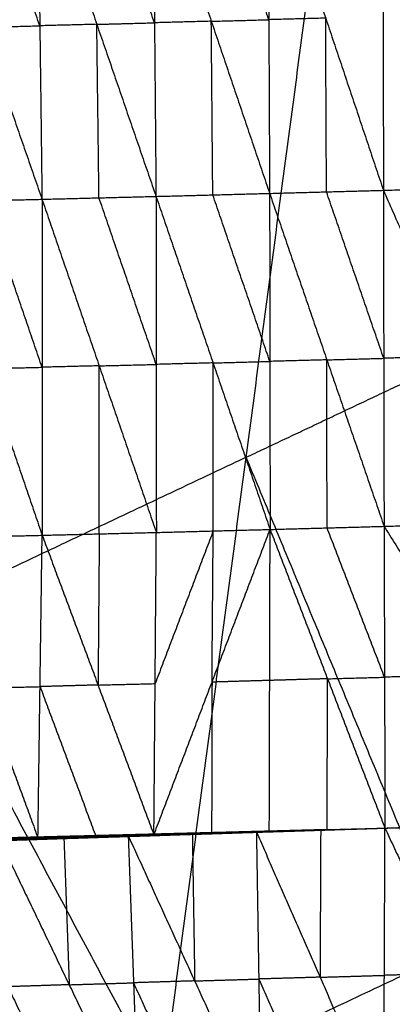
# Model space of a CAD drawing. Header units: millimetres. Extents: x -106 to 110, y -96 to 120.
# Tile 341 of 656: x -23.17 to -20.27, y 57.29 to 64.95. Entities that reach past the tile are written whole.
import ezdxf

# ---------------------------------------------------------------- set-up
doc = ezdxf.new("R2010")
doc.units = ezdxf.units.MM
doc.header["$MEASUREMENT"] = 0
doc.layers.add('Default', color=7, linetype='Continuous', true_color=0x000000)

msp = doc.modelspace()

# ---------------------------------------------------------------- linework, layer by layer
at = {"layer": 'Default'}
for points in [[(-25.9883, 63.9795, 3.952), (-23.3717, 65.2171, 3.952), (-20.7552, 66.4546, 3.952)], [(-22.0594, 56.629, 3.8611), (-21.4073, 61.5418, 3.9066), (-20.7552, 66.4546, 3.952)], [(-20.7552, 66.4546, 3.952), (-19.1604, 62.6045, 3.9066), (-17.5657, 58.7544, 3.8611)], [(-22.1195, 64.9218, -2.7655), (-22.3494, 65.5909, -2.8291), (-22.5793, 66.2601, -2.8927)], [(-22.1312, 66.2723, -2.892), (-22.1195, 64.9218, -2.7655), (-22.1078, 63.5713, -2.639)], [(-22.1312, 66.2723, -2.892), (-21.6782, 64.9334, -2.7648), (-21.2252, 63.5946, -2.6376)], [(-21.2316, 64.9457, -2.7643), (-21.4581, 65.6151, -2.828), (-21.6846, 66.2845, -2.8916)], [(-21.2379, 66.2968, -2.8911), (-21.2316, 64.9457, -2.7643), (-21.2252, 63.5946, -2.6376)], [(-21.2379, 66.2968, -2.8911), (-20.7896, 64.9577, -2.7645), (-20.3414, 63.6186, -2.6379)], [(-20.3434, 66.3215, -2.8923), (-20.3424, 64.97, -2.7651), (-20.3414, 63.6186, -2.6379)], [(-20.3434, 66.3215, -2.8923), (-19.7938, 64.9861, -2.7674), (-19.2441, 63.6507, -2.6425)], [(-23.9189, 66.2239, -2.8928), (-23.4562, 64.8864, -2.7667), (-22.9934, 63.5489, -2.6405)], [(-23.0104, 64.8984, -2.7669), (-23.2417, 65.5671, -2.83), (-23.4731, 66.2359, -2.8931)], [(-23.0273, 66.2479, -2.8933), (-23.0104, 64.8984, -2.7669), (-22.9934, 63.5489, -2.6405)], [(-23.0273, 66.2479, -2.8933), (-22.5676, 64.9096, -2.7661), (-22.1078, 63.5713, -2.639)], [(-20.7896, 64.9577, -2.7645), (-21.0106, 64.9517, -2.7644), (-21.2316, 64.9457, -2.7643)], [(-20.7833, 63.6066, -2.6377), (-20.7865, 64.2821, -2.7011), (-20.7896, 64.9577, -2.7645)], [(-23.4562, 64.8864, -2.7667), (-23.2333, 64.8924, -2.7668), (-23.0104, 64.8984, -2.7669)], [(-22.5676, 64.9096, -2.7661), (-22.789, 64.904, -2.7665), (-23.0104, 64.8984, -2.7669)], [(-22.5676, 64.9096, -2.7661), (-22.3435, 64.9157, -2.7658), (-22.1195, 64.9218, -2.7655)], [(-22.5506, 63.5601, -2.6397), (-22.5591, 64.2348, -2.7029), (-22.5676, 64.9096, -2.7661)], [(-21.6782, 64.9334, -2.7648), (-21.8989, 64.9276, -2.7652), (-22.1195, 64.9218, -2.7655)], [(-21.6782, 64.9334, -2.7648), (-21.4549, 64.9395, -2.7646), (-21.2316, 64.9457, -2.7643)], [(-21.6665, 63.5829, -2.6383), (-21.6724, 64.2582, -2.7015), (-21.6782, 64.9334, -2.7648)], [(-25.9883, 63.9795, 3.952), (-24.0239, 60.3043, 3.9066), (-22.0594, 56.629, 3.8611)], [(-20.3414, 63.6186, -2.6379), (-19.7927, 63.6347, -2.6402), (-19.2441, 63.6507, -2.6425)], [(-22.9934, 63.5489, -2.6405), (-22.5506, 63.5601, -2.6397), (-22.1078, 63.5713, -2.639)], [(-22.1078, 63.5713, -2.639), (-21.6665, 63.5829, -2.6383), (-21.2252, 63.5946, -2.6376)], [(-22.1078, 63.5713, -2.639), (-22.1065, 62.2643, -2.1572), (-22.1051, 60.9573, -1.6754)], [(-22.1078, 63.5713, -2.639), (-21.6647, 62.2759, -2.1576), (-21.2215, 60.9806, -1.6763)], [(-21.2233, 62.2876, -2.1569), (-21.4449, 62.9352, -2.3976), (-21.6665, 63.5829, -2.6383)], [(-21.2252, 63.5946, -2.6376), (-20.7833, 63.6066, -2.6377), (-20.3414, 63.6186, -2.6379)], [(-21.2252, 63.5946, -2.6376), (-21.2233, 62.2876, -2.1569), (-21.2215, 60.9806, -1.6763)], [(-21.2252, 63.5946, -2.6376), (-20.7807, 62.2997, -2.1577), (-20.3362, 61.0048, -1.6778)], [(-20.3388, 62.3117, -2.1578), (-20.561, 62.9591, -2.3978), (-20.7833, 63.6066, -2.6377)], [(-20.3414, 63.6186, -2.6379), (-20.3388, 62.3117, -2.1578), (-20.3362, 61.0048, -1.6778)], [(-20.3414, 63.6186, -2.6379), (-19.7719, 62.3288, -2.1598), (-19.2025, 61.0389, -1.6818)], [(-23.875, 63.5276, -2.6404), (-23.4342, 63.5383, -2.6404), (-22.9934, 63.5489, -2.6405)], [(-23.875, 63.5276, -2.6404), (-23.4336, 62.2314, -2.1572), (-22.9922, 60.9353, -1.674)], [(-22.9928, 62.2421, -2.1572), (-23.2135, 62.8902, -2.3988), (-23.4342, 63.5383, -2.6404)], [(-22.9934, 63.5489, -2.6405), (-22.9928, 62.2421, -2.1572), (-22.9922, 60.9353, -1.674)], [(-22.9934, 63.5489, -2.6405), (-22.5493, 62.2531, -2.1579), (-22.1051, 60.9573, -1.6754)], [(-22.1065, 62.2643, -2.1572), (-22.3285, 62.9122, -2.3985), (-22.5506, 63.5601, -2.6397)], [(-21.4073, 61.5418, 3.9066), (-20.2839, 62.0732, 3.9066), (-19.1604, 62.6045, 3.9066)], [(-21.6647, 62.2759, -2.1576), (-21.8856, 62.2701, -2.1574), (-22.1065, 62.2643, -2.1572)], [(-21.6647, 62.2759, -2.1576), (-21.444, 62.2817, -2.1573), (-21.2233, 62.2876, -2.1569)], [(-21.6633, 60.969, -1.6758), (-21.664, 61.6224, -1.9167), (-21.6647, 62.2759, -2.1576)], [(-20.7807, 62.2997, -2.1577), (-21.002, 62.2936, -2.1573), (-21.2233, 62.2876, -2.1569)], [(-20.7807, 62.2997, -2.1577), (-20.5598, 62.3057, -2.1578), (-20.3388, 62.3117, -2.1578)], [(-20.7789, 60.9927, -1.677), (-20.7798, 61.6462, -1.9174), (-20.7807, 62.2997, -2.1577)], [(-19.7719, 62.3288, -2.1598), (-20.0554, 62.3202, -2.1588), (-20.3388, 62.3117, -2.1578)], [(-23.4336, 62.2314, -2.1572), (-23.2132, 62.2368, -2.1572), (-22.9928, 62.2421, -2.1572)], [(-22.5493, 62.2531, -2.1579), (-22.771, 62.2476, -2.1576), (-22.9928, 62.2421, -2.1572)], [(-22.5493, 62.2531, -2.1579), (-22.3279, 62.2587, -2.1575), (-22.1065, 62.2643, -2.1572)], [(-22.5486, 60.9463, -1.6747), (-22.549, 61.5997, -1.9163), (-22.5493, 62.2531, -2.1579)], [(-21.4073, 61.5418, 3.9066), (-22.7156, 60.923, 3.9066), (-24.0239, 60.3043, 3.9066)], [(-19.8125, 57.6917, 3.8611), (-20.6099, 59.6168, 3.8838), (-21.4073, 61.5418, 3.9066)], [(-22.124, 58.6054, 0.1496), (-21.6727, 59.793, -0.7634), (-21.2215, 60.9806, -1.6763)], [(-21.6633, 60.969, -1.6758), (-21.8889, 60.3752, -1.2194), (-22.1145, 59.7814, -0.7629)], [(-22.1051, 60.9573, -1.6754), (-21.6633, 60.969, -1.6758), (-21.2215, 60.9806, -1.6763)], [(-21.6727, 59.793, -0.7634), (-21.668, 60.381, -1.2196), (-21.6633, 60.969, -1.6758)], [(-21.2276, 58.6313, 0.1459), (-21.2246, 59.8059, -0.7652), (-21.2215, 60.9806, -1.6763)], [(-21.2215, 60.9806, -1.6763), (-20.7789, 60.9927, -1.677), (-20.3362, 61.0048, -1.6778)], [(-21.2215, 60.9806, -1.6763), (-20.7752, 59.819, -0.7669), (-20.3289, 58.6575, 0.1425)], [(-20.3326, 59.8311, -0.7676), (-20.5557, 60.4119, -1.2223), (-20.7789, 60.9927, -1.677)], [(-20.3362, 61.0048, -1.6778), (-19.7694, 61.0219, -1.6798), (-19.2025, 61.0389, -1.6818)], [(-20.3362, 61.0048, -1.6778), (-20.3326, 59.8311, -0.7676), (-20.3289, 58.6575, 0.1425)], [(-20.3362, 61.0048, -1.6778), (-19.6135, 59.8537, -0.77), (-18.8908, 58.7025, 0.1379)], [(-23.876, 60.9148, -1.6712), (-23.4341, 60.925, -1.6726), (-22.9922, 60.9353, -1.674)], [(-23.876, 60.9148, -1.6712), (-23.4504, 59.7474, -0.7588), (-23.0248, 58.58, 0.1536)], [(-23.0248, 58.58, 0.1536), (-23.0085, 59.7577, -0.7602), (-22.9922, 60.9353, -1.674)], [(-22.9922, 60.9353, -1.674), (-22.5486, 60.9463, -1.6747), (-22.1051, 60.9573, -1.6754)], [(-22.9922, 60.9353, -1.674), (-22.5581, 59.7704, -0.7622), (-22.124, 58.6054, 0.1496)], [(-22.5486, 60.9463, -1.6747), (-22.5534, 60.3583, -1.2184), (-22.5581, 59.7704, -0.7622)], [(-22.124, 58.6054, 0.1496), (-22.1145, 59.7814, -0.7629), (-22.1051, 60.9573, -1.6754)], [(-20.7752, 59.819, -0.7669), (-20.9999, 59.8125, -0.766), (-21.2246, 59.8059, -0.7652)], [(-20.7783, 58.6444, 0.1442), (-20.7767, 59.2317, -0.3113), (-20.7752, 59.819, -0.7669)], [(-20.7752, 59.819, -0.7669), (-20.5539, 59.8251, -0.7673), (-20.3326, 59.8311, -0.7676)], [(-19.6135, 59.8537, -0.77), (-19.973, 59.8424, -0.7688), (-20.3326, 59.8311, -0.7676)], [(-23.4504, 59.7474, -0.7588), (-23.2294, 59.7525, -0.7595), (-23.0085, 59.7577, -0.7602)], [(-22.5581, 59.7704, -0.7622), (-22.7833, 59.764, -0.7612), (-23.0085, 59.7577, -0.7602)], [(-23.0085, 59.7577, -0.7602), (-22.7914, 59.1752, -0.3043), (-22.5744, 58.5927, 0.1516)], [(-22.5581, 59.7704, -0.7622), (-22.3363, 59.7759, -0.7626), (-22.1145, 59.7814, -0.7629)], [(-21.6727, 59.793, -0.7634), (-21.6743, 59.2057, -0.3078), (-21.6758, 58.6184, 0.1477)], [(-21.2246, 59.8059, -0.7652), (-21.4486, 59.7995, -0.7643), (-21.6727, 59.793, -0.7634)], [(-22.0594, 56.629, 3.8611), (-19.8125, 57.6917, 3.8611), (-17.5657, 58.7544, 3.8611)], [(-20.3289, 58.6575, 0.1425), (-19.6099, 58.68, 0.1402), (-18.8908, 58.7025, 0.1379)], [(-20.3289, 58.6579, 0.1426), (-19.6099, 58.6802, 0.1402), (-18.8908, 58.7025, 0.1379)], [(-20.3289, 58.6575, 0.1425), (-19.6377, 58.6773, 0.1399), (-18.9465, 58.6972, 0.1372)], [(-20.3289, 58.6579, 0.1426), (-19.6377, 58.6775, 0.1399), (-18.9465, 58.6972, 0.1372)], [(-20.3289, 58.6579, 0.1426), (-19.7894, 58.6753, 0.1381), (-19.2498, 58.6926, 0.1335)], [(-20.3289, 58.6579, 0.1426), (-19.7936, 58.6749, 0.1351), (-19.2583, 58.6919, 0.1276)], [(-20.3289, 58.6579, 0.1426), (-19.7975, 58.6738, 0.1342), (-19.266, 58.6897, 0.1258)], [(-20.3289, 58.6579, 0.1426), (-19.8008, 58.6728, 0.1352), (-19.2728, 58.6877, 0.1277)], [(-20.3289, 58.6579, 0.1426), (-19.8037, 58.6724, 0.1379), (-19.2785, 58.687, 0.1332)], [(-23.3566, 58.5594, 0.1484), (-22.8401, 58.579, 0.1495), (-22.3237, 58.5986, 0.1506)], [(-23.3566, 58.5594, 0.1484), (-22.8521, 58.5759, 0.1456), (-22.3475, 58.5925, 0.1428)], [(-23.3283, 58.5602, 0.1394), (-22.8284, 58.5765, 0.1369), (-22.3285, 58.5928, 0.1343)], [(-23.3283, 58.5602, 0.1394), (-22.8379, 58.5763, 0.1411), (-22.3475, 58.5925, 0.1428)], [(-23.3233, 58.5682, 0.1553), (-22.8235, 58.5834, 0.1529), (-22.3237, 58.5986, 0.1506)], [(-23.304, 58.5659, 0.1349), (-22.8081, 58.5811, 0.1325), (-22.3122, 58.5964, 0.1301)], [(-23.304, 58.5659, 0.1349), (-22.8162, 58.5793, 0.1346), (-22.3285, 58.5928, 0.1343)], [(-23.2826, 58.5742, 0.1336), (-22.7902, 58.588, 0.1314), (-22.2979, 58.6018, 0.1292)], [(-23.2826, 58.5742, 0.1336), (-22.7974, 58.5853, 0.1318), (-22.3122, 58.5964, 0.1301)], [(-22.7815, 58.5914, 0.1331), (-23.0277, 58.5845, 0.1342), (-23.2739, 58.5776, 0.1353)], [(-23.2652, 58.581, 0.137), (-22.7758, 58.5935, 0.1349), (-22.2863, 58.6061, 0.1328)], [(-23.2652, 58.581, 0.137), (-22.7815, 58.5914, 0.1331), (-22.2979, 58.6018, 0.1292)], [(-22.7691, 58.5936, 0.1397), (-23.0139, 58.5874, 0.1408), (-23.2586, 58.5811, 0.1418)], [(-23.252, 58.5812, 0.1467), (-22.7691, 58.5936, 0.1397), (-22.2863, 58.6061, 0.1328)], [(-23.252, 58.5812, 0.1467), (-22.7647, 58.5936, 0.1442), (-22.2775, 58.606, 0.1417)], [(-23.1384, 58.5806, 0.1501), (-22.9516, 58.5871, 0.1472), (-22.7647, 58.5936, 0.1442)], [(-22.6512, 58.593, 0.1476), (-22.8948, 58.5868, 0.1489), (-23.1384, 58.5806, 0.1501)], [(-23.0248, 58.58, 0.1536), (-22.6512, 58.593, 0.1476), (-22.2775, 58.606, 0.1417)], [(-23.0248, 58.58, 0.1536), (-22.5744, 58.5927, 0.1516), (-22.124, 58.6054, 0.1496)], [(-22.8401, 58.579, 0.1495), (-22.5879, 58.5873, 0.1481), (-22.3356, 58.5955, 0.1467)], [(-22.8379, 58.5763, 0.1411), (-22.588, 58.5845, 0.1398), (-22.338, 58.5926, 0.1386)], [(-22.338, 58.5926, 0.1386), (-22.5832, 58.5845, 0.1377), (-22.8284, 58.5765, 0.1369)], [(-22.8162, 58.5793, 0.1346), (-22.5683, 58.587, 0.1334), (-22.3203, 58.5946, 0.1322)], [(-22.3203, 58.5946, 0.1322), (-22.5642, 58.5879, 0.1324), (-22.8081, 58.5811, 0.1325)], [(-22.7974, 58.5853, 0.1318), (-22.5512, 58.5922, 0.1308), (-22.305, 58.5991, 0.1297)], [(-22.305, 58.5991, 0.1297), (-22.5476, 58.5935, 0.1305), (-22.7902, 58.588, 0.1314)], [(-22.7902, 58.588, 0.1314), (-22.7859, 58.5897, 0.1322), (-22.7815, 58.5914, 0.1331)], [(-22.7815, 58.5914, 0.1331), (-22.5368, 58.5977, 0.1321), (-22.2921, 58.6039, 0.131)], [(-22.2921, 58.6039, 0.131), (-22.5339, 58.5987, 0.1329), (-22.7758, 58.5935, 0.1349)], [(-22.7758, 58.5935, 0.1349), (-22.7724, 58.5936, 0.1373), (-22.7691, 58.5936, 0.1397)], [(-22.7691, 58.5936, 0.1397), (-22.5255, 58.5998, 0.1385), (-22.2819, 58.6061, 0.1373)], [(-22.2819, 58.6061, 0.1373), (-22.5233, 58.5998, 0.1407), (-22.7647, 58.5936, 0.1442)], [(-22.6512, 58.593, 0.1476), (-22.426, 58.5994, 0.1466), (-22.2008, 58.6057, 0.1456)], [(-22.5744, 58.5927, 0.1516), (-22.6128, 58.5929, 0.1496), (-22.6512, 58.593, 0.1476)], [(-22.3475, 58.5925, 0.1428), (-21.8377, 58.6103, 0.1446), (-21.3279, 58.6282, 0.1464)], [(-22.3475, 58.5925, 0.1428), (-21.843, 58.6088, 0.1415), (-21.3384, 58.6251, 0.1403)], [(-22.3475, 58.5925, 0.1428), (-22.3356, 58.5955, 0.1467), (-22.3237, 58.5986, 0.1506)], [(-22.3475, 58.5925, 0.1428), (-22.338, 58.5926, 0.1386), (-22.3285, 58.5928, 0.1343)], [(-21.8334, 58.609, 0.1373), (-22.0857, 58.6008, 0.1379), (-22.338, 58.5926, 0.1386)], [(-22.3356, 58.5955, 0.1467), (-22.0807, 58.6045, 0.1476), (-21.8258, 58.6134, 0.1485)], [(-21.8377, 58.6103, 0.1446), (-22.0867, 58.6029, 0.1457), (-22.3356, 58.5955, 0.1467)], [(-22.3285, 58.5928, 0.1343), (-21.8283, 58.609, 0.1343), (-21.3281, 58.6253, 0.1343)], [(-22.3285, 58.5928, 0.1343), (-21.8334, 58.609, 0.1373), (-21.3384, 58.6251, 0.1403)], [(-22.3285, 58.5928, 0.1343), (-22.3203, 58.5946, 0.1322), (-22.3122, 58.5964, 0.1301)], [(-22.3237, 58.5986, 0.1506), (-21.8258, 58.6134, 0.1485), (-21.3279, 58.6282, 0.1464)], [(-22.3237, 58.5986, 0.1506), (-22.2825, 57.4541, -0.8181), (-22.2413, 56.3096, -1.7868)], [(-22.3237, 58.5986, 0.1506), (-21.8074, 57.4687, -0.8183), (-21.2912, 56.3387, -1.7873)], [(-21.8202, 58.6108, 0.1322), (-22.0702, 58.6027, 0.1322), (-22.3203, 58.5946, 0.1322)], [(-22.3122, 58.5964, 0.1301), (-21.8158, 58.6117, 0.1307), (-21.3195, 58.627, 0.1313)], [(-22.3122, 58.5964, 0.1301), (-21.8202, 58.6108, 0.1322), (-21.3281, 58.6253, 0.1343)], [(-22.3122, 58.5964, 0.1301), (-22.305, 58.5991, 0.1297), (-22.2979, 58.6018, 0.1292)], [(-21.8087, 58.6144, 0.1303), (-22.0568, 58.6067, 0.13), (-22.305, 58.5991, 0.1297)], [(-22.2979, 58.6018, 0.1292), (-21.8049, 58.6156, 0.13), (-21.312, 58.6294, 0.1309)], [(-22.2979, 58.6018, 0.1292), (-21.8087, 58.6144, 0.1303), (-21.3195, 58.627, 0.1313)], [(-22.2979, 58.6018, 0.1292), (-22.2921, 58.6039, 0.131), (-22.2863, 58.6061, 0.1328)], [(-21.7992, 58.6178, 0.1318), (-22.0456, 58.6108, 0.1314), (-22.2921, 58.6039, 0.131)], [(-22.2863, 58.6061, 0.1328), (-21.7962, 58.6187, 0.1332), (-21.3062, 58.6314, 0.1336)], [(-22.2863, 58.6061, 0.1328), (-21.7992, 58.6178, 0.1318), (-21.312, 58.6294, 0.1309)], [(-22.2863, 58.6061, 0.1328), (-22.2819, 58.6061, 0.1373), (-22.2775, 58.606, 0.1417)], [(-21.7919, 58.6187, 0.1376), (-22.0369, 58.6124, 0.1374), (-22.2819, 58.6061, 0.1373)], [(-22.2775, 58.606, 0.1417), (-21.7919, 58.6187, 0.1376), (-21.3062, 58.6314, 0.1336)], [(-22.2775, 58.606, 0.1417), (-21.7898, 58.6186, 0.1407), (-21.3021, 58.6313, 0.1397)], [(-22.2775, 58.606, 0.1417), (-22.2008, 58.6057, 0.1456), (-22.124, 58.6054, 0.1496)], [(-22.2008, 58.6057, 0.1456), (-21.9953, 58.6122, 0.1432), (-21.7898, 58.6186, 0.1407)], [(-21.713, 58.6183, 0.1446), (-21.9569, 58.612, 0.1451), (-22.2008, 58.6057, 0.1456)], [(-22.124, 58.6054, 0.1496), (-21.713, 58.6183, 0.1446), (-21.3021, 58.6313, 0.1397)], [(-22.124, 58.6054, 0.1496), (-21.6758, 58.6184, 0.1477), (-21.2276, 58.6313, 0.1459)], [(-21.843, 58.6088, 0.1415), (-21.8403, 58.6096, 0.1431), (-21.8377, 58.6103, 0.1446)], [(-21.843, 58.6088, 0.1415), (-21.8382, 58.6089, 0.1394), (-21.8334, 58.609, 0.1373)], [(-21.8377, 58.6103, 0.1446), (-21.5854, 58.6185, 0.144), (-21.3331, 58.6267, 0.1433)], [(-21.8334, 58.609, 0.1373), (-21.5833, 58.6171, 0.1373), (-21.3333, 58.6252, 0.1373)], [(-21.3333, 58.6252, 0.1373), (-21.5808, 58.6171, 0.1358), (-21.8283, 58.609, 0.1343)], [(-21.8283, 58.609, 0.1343), (-21.8242, 58.6099, 0.1333), (-21.8202, 58.6108, 0.1322)], [(-21.8258, 58.6134, 0.1485), (-21.8166, 58.0411, -0.3349), (-21.8074, 57.4687, -0.8183)], [(-21.8202, 58.6108, 0.1322), (-21.572, 58.6185, 0.1325), (-21.3238, 58.6261, 0.1328)], [(-21.3238, 58.6261, 0.1328), (-21.5698, 58.6189, 0.1318), (-21.8158, 58.6117, 0.1307)], [(-21.8158, 58.6117, 0.1307), (-21.8122, 58.613, 0.1305), (-21.8087, 58.6144, 0.1303)], [(-21.8087, 58.6144, 0.1303), (-21.5622, 58.6213, 0.1307), (-21.3157, 58.6282, 0.1311)], [(-21.3157, 58.6282, 0.1311), (-21.5603, 58.6219, 0.1306), (-21.8049, 58.6156, 0.13)], [(-21.8049, 58.6156, 0.13), (-21.802, 58.6167, 0.1309), (-21.7992, 58.6178, 0.1318)], [(-21.7992, 58.6178, 0.1318), (-21.5541, 58.6241, 0.132), (-21.3091, 58.6304, 0.1322)], [(-21.3091, 58.6304, 0.1322), (-21.5527, 58.6246, 0.1327), (-21.7962, 58.6187, 0.1332)], [(-21.7962, 58.6187, 0.1332), (-21.794, 58.6187, 0.1354), (-21.7919, 58.6187, 0.1376)], [(-21.7919, 58.6187, 0.1376), (-21.548, 58.625, 0.1371), (-21.3041, 58.6313, 0.1366)], [(-21.3041, 58.6313, 0.1366), (-21.547, 58.625, 0.1387), (-21.7898, 58.6186, 0.1407)], [(-21.713, 58.6183, 0.1446), (-21.4889, 58.6248, 0.1437), (-21.2648, 58.6313, 0.1428)], [(-21.6758, 58.6184, 0.1477), (-21.6944, 58.6184, 0.1462), (-21.713, 58.6183, 0.1446)], [(-21.3384, 58.6251, 0.1403), (-20.8336, 58.6413, 0.1414), (-20.3289, 58.6575, 0.1425)], [(-21.3384, 58.6251, 0.1403), (-21.3331, 58.6267, 0.1433), (-21.3279, 58.6282, 0.1464)], [(-21.3384, 58.6251, 0.1403), (-21.3333, 58.6252, 0.1373), (-21.3281, 58.6253, 0.1343)], [(-20.8285, 58.6414, 0.1384), (-21.0809, 58.6333, 0.1379), (-21.3333, 58.6252, 0.1373)], [(-21.3331, 58.6267, 0.1433), (-21.0808, 58.6348, 0.1439), (-20.8284, 58.6429, 0.1445)], [(-20.8336, 58.6413, 0.1414), (-21.0834, 58.634, 0.1424), (-21.3331, 58.6267, 0.1433)], [(-21.3281, 58.6253, 0.1343), (-20.8285, 58.6414, 0.1384), (-20.3289, 58.6575, 0.1425)], [(-21.3281, 58.6253, 0.1343), (-21.3238, 58.6261, 0.1328), (-21.3195, 58.627, 0.1313)], [(-21.3279, 58.6282, 0.1464), (-20.8284, 58.6429, 0.1445), (-20.3289, 58.6575, 0.1425)], [(-21.3279, 58.6282, 0.1464), (-21.3095, 57.4835, -0.8205), (-21.2912, 56.3387, -1.7873)], [(-21.3279, 58.6282, 0.1464), (-20.8334, 57.4975, -0.821), (-20.3389, 56.3668, -1.7884)], [(-20.8242, 58.6422, 0.1369), (-21.074, 58.6342, 0.1349), (-21.3238, 58.6261, 0.1328)], [(-21.3195, 58.627, 0.1313), (-20.8242, 58.6422, 0.1369), (-20.3289, 58.6575, 0.1425)], [(-21.3195, 58.627, 0.1313), (-21.3157, 58.6282, 0.1311), (-21.312, 58.6294, 0.1309)], [(-20.8205, 58.6434, 0.1367), (-21.0681, 58.6358, 0.1339), (-21.3157, 58.6282, 0.1311)], [(-21.312, 58.6294, 0.1309), (-20.8205, 58.6434, 0.1367), (-20.3289, 58.6575, 0.1425)], [(-21.312, 58.6294, 0.1309), (-21.3091, 58.6304, 0.1322), (-21.3062, 58.6314, 0.1336)], [(-20.8175, 58.6444, 0.138), (-21.0633, 58.6374, 0.1351), (-21.3091, 58.6304, 0.1322)], [(-21.3062, 58.6314, 0.1336), (-20.8175, 58.6444, 0.138), (-20.3289, 58.6575, 0.1425)], [(-21.3062, 58.6314, 0.1336), (-21.3041, 58.6313, 0.1366), (-21.3021, 58.6313, 0.1397)], [(-20.8155, 58.6444, 0.1411), (-21.0598, 58.6378, 0.1389), (-21.3041, 58.6313, 0.1366)], [(-21.3021, 58.6313, 0.1397), (-20.8155, 58.6444, 0.1411), (-20.3289, 58.6575, 0.1425)], [(-21.3021, 58.6313, 0.1397), (-21.2648, 58.6313, 0.1428), (-21.2276, 58.6313, 0.1459)], [(-20.7783, 58.6444, 0.1442), (-21.0216, 58.6378, 0.1435), (-21.2648, 58.6313, 0.1428)], [(-21.2276, 58.6313, 0.1459), (-20.7783, 58.6444, 0.1442), (-20.3289, 58.6575, 0.1425)], [(-20.8336, 58.6413, 0.1414), (-20.8311, 58.6413, 0.1399), (-20.8285, 58.6414, 0.1384)], [(-20.8284, 58.6429, 0.1445), (-20.8309, 58.0702, -0.3382), (-20.8334, 57.4975, -0.821)], [(-20.8285, 58.6414, 0.1384), (-20.8264, 58.6418, 0.1377), (-20.8242, 58.6422, 0.1369)], [(-20.8242, 58.6422, 0.1369), (-20.8223, 58.6428, 0.1368), (-20.8205, 58.6434, 0.1367)], [(-20.8205, 58.6434, 0.1367), (-20.819, 58.6439, 0.1374), (-20.8175, 58.6444, 0.138)], [(-20.8175, 58.6444, 0.138), (-20.8165, 58.6444, 0.1396), (-20.8155, 58.6444, 0.1411)], [(-20.8155, 58.6444, 0.1411), (-20.7969, 58.6444, 0.1427), (-20.7783, 58.6444, 0.1442)], [(-20.3389, 56.3668, -1.7884), (-20.3339, 57.5121, -0.8229), (-20.3289, 58.6575, 0.1425)], [(-20.3289, 58.6575, 0.1425), (-19.8036, 57.5273, -0.8243), (-19.2782, 56.3971, -1.7911)], [(-23.9233, 58.5557, 0.158), (-23.474, 58.5679, 0.1558), (-23.0248, 58.58, 0.1536)], [(-23.5876, 58.5685, 0.1523), (-23.363, 58.5745, 0.1512), (-23.1384, 58.5806, 0.1501)], [(-22.8379, 58.5763, 0.1411), (-23.0902, 58.5681, 0.1425), (-23.3424, 58.5598, 0.1439)], [(-23.3399, 58.5638, 0.1518), (-23.0817, 58.5736, 0.1524), (-22.8235, 58.5834, 0.1529)], [(-22.8401, 58.579, 0.1495), (-23.09, 58.5714, 0.1507), (-23.3399, 58.5638, 0.1518)], [(-23.3233, 58.5682, 0.1553), (-22.7823, 57.4389, -0.8158), (-22.2413, 56.3096, -1.7868)], [(-22.8162, 58.5793, 0.1346), (-23.0662, 58.5712, 0.1359), (-23.3161, 58.563, 0.1372)], [(-22.7974, 58.5853, 0.1318), (-23.0453, 58.5777, 0.133), (-23.2933, 58.5701, 0.1342)], [(-23.252, 58.5812, 0.1467), (-23.1384, 58.5806, 0.1501), (-23.0248, 58.58, 0.1536)], [(-22.8521, 58.5759, 0.1456), (-22.8461, 58.5775, 0.1475), (-22.8401, 58.579, 0.1495)], [(-22.8521, 58.5759, 0.1456), (-22.845, 58.5761, 0.1433), (-22.8379, 58.5763, 0.1411)], [(-22.8284, 58.5765, 0.1369), (-22.8223, 58.5779, 0.1358), (-22.8162, 58.5793, 0.1346)], [(-22.8235, 58.5834, 0.1529), (-22.8029, 58.0112, -0.3314), (-22.7823, 57.4389, -0.8158)], [(-22.8081, 58.5811, 0.1325), (-22.8027, 58.5832, 0.1322), (-22.7974, 58.5853, 0.1318)], [(-19.8036, 57.5273, -0.8243), (-20.0687, 57.5197, -0.8236), (-20.3339, 57.5121, -0.8229)], [(-22.7823, 57.4389, -0.8158), (-22.5324, 57.4465, -0.8169), (-22.2825, 57.4541, -0.8181)], [(-21.8074, 57.4687, -0.8183), (-22.045, 57.4614, -0.8182), (-22.2825, 57.4541, -0.8181)], [(-22.2825, 57.4541, -0.8181), (-22.0244, 56.8891, -1.3026), (-21.7662, 56.3241, -1.7871)], [(-21.8074, 57.4687, -0.8183), (-21.5585, 57.4761, -0.8194), (-21.3095, 57.4835, -0.8205)], [(-20.8334, 57.4975, -0.821), (-21.0715, 57.4905, -0.8207), (-21.3095, 57.4835, -0.8205)], [(-21.3095, 57.4835, -0.8205), (-21.0623, 56.9181, -1.3042), (-20.815, 56.3527, -1.7879)], [(-20.8334, 57.4975, -0.821), (-20.5836, 57.5048, -0.822), (-20.3339, 57.5121, -0.8229)], [(-22.7823, 57.4389, -0.8158), (-23.0206, 57.4313, -0.8155), (-23.2589, 57.4237, -0.8152)], [(-23.2589, 57.4237, -0.8152), (-22.9884, 56.8591, -1.3007), (-22.718, 56.2944, -1.7862)]]:
    msp.add_open_spline(points, degree=2, dxfattribs=at)

doc.saveas('drawing.dxf')
